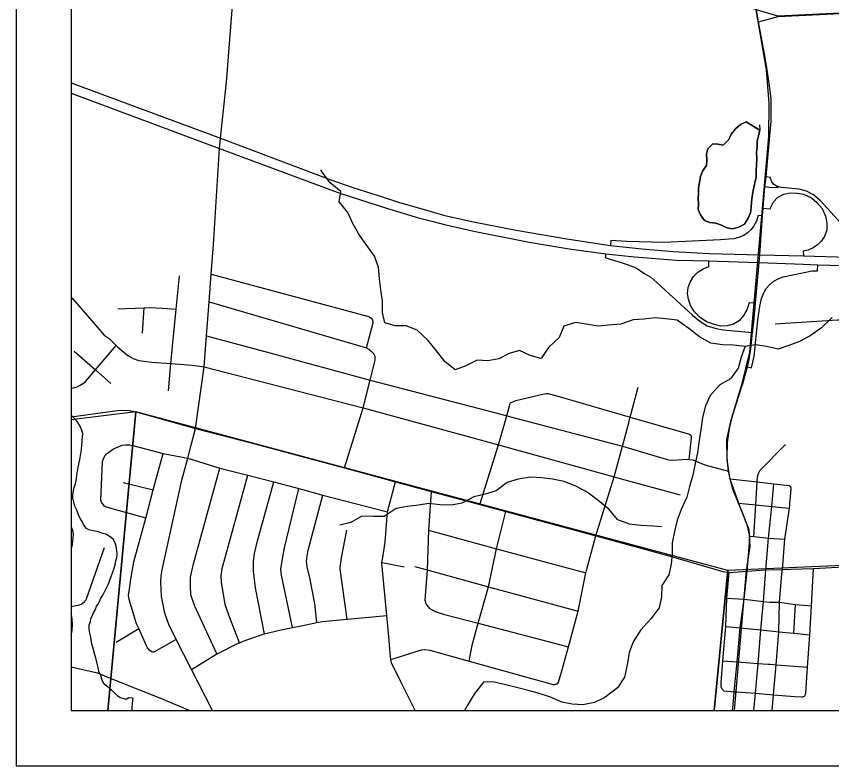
# Model space of a CAD drawing. Extents: x 0 to 34, y 0 to 22.
# Drawn here: x 2 to 3.482, y 14 to 15.362 of the extents above; entities that cross this region are included whole.
import ezdxf

# ---------------------------------------------------------------- set-up
doc = ezdxf.new("R2010")
doc.units = 0
for name, color, linetype in [('Default', 7, 'Continuous'), ('GM_X_City_Street', 7, 'Continuous'), ('GM_X_County_Road', 7, 'Continuous'), ('GM_X_Interchange_Ramps', 7, 'Continuous'), ('GM_X_Interstate_Route', 7, 'Continuous'), ('GM_X_Minor_Lake', 7, 'Continuous'), ('GM_X_Minor_River', 7, 'Continuous'), ('GM_X_Rail_Line', 7, 'Continuous'), ('GM_X_State_Route', 7, 'Continuous'), ('GM_X_Township_Road', 7, 'Continuous'), ('SH_Cut_Line', 7, 'Continuous'), ('SH_Data', 7, 'Continuous')]:
    doc.layers.add(name, color=color, linetype=linetype)

msp = doc.modelspace()

# ---------------------------------------------------------------- linework, layer by layer
at = {"layer": 'Default'}
for points in [[(2.1, 14.6286), (2.1, 14.1), (2.1661, 14.1), (2.2171, 14.6432)], [(2.1661, 14.1), (3.269, 14.1), (3.2937, 14.3547), (2.2171, 14.6432)], [(3.269, 14.1), (4.2792, 14.1), (4.3078, 14.3989), (3.2937, 14.3547)]]:
    msp.add_lwpolyline(points, close=True, dxfattribs=at)
at = {"layer": 'GM_X_City_Street'}
for p, q in [((2.1, 14.8473), (2.1021, 14.8491)), ((2.2296, 14.7861), (2.2326, 14.832)), ((2.1944, 14.5149), (2.2491, 14.5014)), ((3.4136, 14.2408), (3.4169, 14.293)), ((2.1817, 14.2245), (2.2225, 14.249)), ((2.8231, 14.1901), (2.8288, 14.2192))]:
    msp.add_line(p, q, dxfattribs=at)
for points in [[(2.3819, 15.2419), (2.3955, 15.4127), (2.4148, 15.6422)], [(2.3569, 14.1), (2.3187, 14.175), (2.2908, 14.2296), (2.2771, 14.2566), (2.2698, 14.2769), (2.2639, 14.3072), (2.2628, 14.3342), (2.2631, 14.3448), (2.265, 14.3558), (2.2697, 14.3754), (2.301, 14.5191), (2.3118, 14.5589), (2.3182, 14.5823), (2.3256, 14.6127), (2.3415, 14.7249), (2.3458, 14.7814), (2.3506, 14.8432), (2.3544, 14.8933), (2.3585, 14.9472), (2.3693, 15.1217), (2.3713, 15.1405), (2.3819, 15.2419)], [(2.2764, 14.6813), (2.2812, 14.7306), (2.2907, 14.8298), (2.2965, 14.8901)], [(2.3544, 14.8933), (2.6384, 14.817), (2.6414, 14.8159), (2.6436, 14.8146), (2.6465, 14.8125), (2.6477, 14.8104)], [(2.1, 14.8515), (2.1021, 14.8491), (2.1597, 14.7821), (2.169, 14.7761), (2.1816, 14.7633), (2.1844, 14.7604), (2.2025, 14.7454), (2.2126, 14.7398), (2.2227, 14.7361), (2.2465, 14.7331), (2.2812, 14.7306), (2.3203, 14.7278), (2.3415, 14.7249)], [(2.3506, 14.8432), (2.6364, 14.7591), (2.6409, 14.7569), (2.6452, 14.7535), (2.6504, 14.7479)], [(2.1843, 14.83), (2.2162, 14.8313), (2.2326, 14.832), (2.2424, 14.8324), (2.2659, 14.8317), (2.2907, 14.8298)], [(2.6364, 14.7591), (2.6486, 14.8046), (2.6487, 14.8053), (2.6486, 14.806), (2.6477, 14.8104)], [(3.3798, 14.8027), (3.4928, 14.8101), (3.4994, 14.8105), (3.5085, 14.8097), (3.5164, 14.8075), (3.5293, 14.801)], [(2.3458, 14.7814), (2.4609, 14.7502), (2.6432, 14.7006), (2.8857, 14.6373), (2.8915, 14.6358), (3.1021, 14.5808), (3.1817, 14.5569), (3.186, 14.5558), (3.1915, 14.5553), (3.2202, 14.5569), (3.2231, 14.5566), (3.2302, 14.5555), (3.2515, 14.547), (3.2946, 14.5355)], [(2.1, 14.6862), (2.1038, 14.6867), (2.1105, 14.6886), (2.1159, 14.6914), (2.1222, 14.6953), (2.1256, 14.6983), (2.1437, 14.7193), (2.1816, 14.7633)], [(2.1049, 14.7533), (2.1437, 14.7193), (2.1718, 14.6947)], [(2.5964, 14.541), (2.6307, 14.6505), (2.6432, 14.7006), (2.6522, 14.7368), (2.6525, 14.7397), (2.6523, 14.7427), (2.6504, 14.7479)], [(2.3415, 14.7249), (2.6307, 14.6505), (2.8767, 14.5828), (3.0872, 14.5249), (3.0996, 14.5215), (3.207, 14.4919)], [(2.8996, 14.6599), (2.9082, 14.6637), (2.9573, 14.6753), (2.9634, 14.6766), (2.9665, 14.6765), (2.9826, 14.6723), (3.1162, 14.6335), (3.2239, 14.6022), (3.2259, 14.6015), (3.2272, 14.6005)], [(3.1134, 14.6229), (3.1151, 14.6292), (3.1162, 14.6335), (3.1306, 14.6876)], [(2.843, 14.4744), (2.8767, 14.5828), (2.8915, 14.6358), (2.8979, 14.6583), (2.8987, 14.6593), (2.8996, 14.6599)], [(2.992, 14.1722), (3.0039, 14.2159), (3.0214, 14.2806), (3.0355, 14.3505), (3.0534, 14.4177), (3.0872, 14.5249), (3.1021, 14.5808), (3.1134, 14.6229)], [(3.2231, 14.5566), (3.2277, 14.5952), (3.2277, 14.5978), (3.2272, 14.6005)], [(2.2352, 14.4499), (2.1657, 14.4689), (2.1623, 14.4703), (2.1604, 14.4715), (2.1579, 14.4746), (2.1548, 14.4791), (2.1536, 14.4827), (2.1568, 14.5525), (2.1589, 14.5593), (2.1617, 14.5637), (2.1641, 14.5668), (2.1765, 14.5755), (2.1926, 14.5823), (2.1991, 14.5832), (2.2063, 14.5832), (2.212, 14.5821), (2.2669, 14.5675), (2.3118, 14.5589), (2.3701, 14.5409), (2.4211, 14.5277), (2.4682, 14.5156), (2.5138, 14.5038), (2.5205, 14.5021), (2.5572, 14.4915), (2.675, 14.4611)], [(3.341, 14.4167), (3.3442, 14.4739), (3.3469, 14.5156), (3.347, 14.5179), (3.3474, 14.5246), (3.3492, 14.531), (3.3525, 14.537), (3.3982, 14.5837)], [(2.2908, 14.2296), (2.2499, 14.2063), (2.2487, 14.2063), (2.245, 14.2076), (2.2427, 14.2094), (2.2387, 14.2139), (2.237, 14.2167), (2.2225, 14.249), (2.2187, 14.2576), (2.2049, 14.3017), (2.2041, 14.3101), (2.205, 14.3165), (2.2083, 14.3392), (2.2138, 14.3706), (2.2352, 14.4499), (2.2491, 14.5014), (2.2669, 14.5675)], [(2.3644, 14.203), (2.3237, 14.2913), (2.3174, 14.3105), (2.3164, 14.3276), (2.3169, 14.3428), (2.3222, 14.3666), (2.3701, 14.5409)], [(2.4057, 14.2235), (2.3865, 14.2738), (2.3795, 14.293), (2.3731, 14.3335), (2.3727, 14.3453), (2.3743, 14.3582), (2.4211, 14.5277)], [(2.4513, 14.2398), (2.435, 14.3229), (2.4314, 14.3542), (2.4311, 14.3597), (2.4312, 14.3706), (2.4331, 14.3857), (2.4379, 14.4061), (2.4682, 14.5156)], [(2.7253, 14.1), (2.6987, 14.1533), (2.6823, 14.1868), (2.6811, 14.1928), (2.6801, 14.1979), (2.6771, 14.2341), (2.6734, 14.2732), (2.6646, 14.3681), (2.6648, 14.3694), (2.6665, 14.3783), (2.6704, 14.4059), (2.675, 14.4611), (2.6891, 14.516)], [(3.2976, 14.521), (3.3469, 14.5156), (3.3773, 14.5123), (3.4049, 14.5092), (3.4066, 14.5081), (3.4078, 14.5064)], [(2.5023, 14.2509), (2.482, 14.346), (2.4812, 14.3573), (2.4837, 14.3758), (2.4877, 14.3958), (2.5138, 14.5038)], [(2.7545, 14.4983), (2.7491, 14.4279), (2.7469, 14.356), (2.7426, 14.3009), (2.7453, 14.2932), (2.7495, 14.288), (2.7508, 14.2865), (2.7615, 14.2799), (2.7787, 14.2746), (2.8398, 14.2587), (3.0039, 14.2159)], [(3.3409, 14.1), (3.3437, 14.1315), (3.3485, 14.1858), (3.3538, 14.2467), (3.3584, 14.2985), (3.3627, 14.3559), (3.3678, 14.4136), (3.3736, 14.471), (3.3773, 14.5123)], [(3.3743, 14.1), (3.3768, 14.1289), (3.3815, 14.1834), (3.3866, 14.2435), (3.3877, 14.297), (3.3918, 14.3486), (3.3928, 14.3565), (3.3975, 14.4118), (3.4058, 14.4677), (3.4088, 14.5033), (3.4086, 14.5047), (3.4078, 14.5064)], [(2.5466, 14.2602), (2.5426, 14.2946), (2.5338, 14.3412), (2.5287, 14.3612), (2.5279, 14.3673), (2.5277, 14.371), (2.5289, 14.3805), (2.5308, 14.3915), (2.5572, 14.4915)], [(3.3131, 14.477), (3.3442, 14.4739), (3.3736, 14.471), (3.4058, 14.4677)], [(2.8288, 14.2192), (2.8398, 14.2587), (2.8585, 14.3253), (2.8731, 14.394), (2.89, 14.4618)], [(2.1, 14.4326), (2.1008, 14.4311), (2.102, 14.4272), (2.1026, 14.4244), (2.1031, 14.4203), (2.1023, 14.4079), (2.1015, 14.4019), (2.1, 14.3943), (2.1, 14.3942)], [(2.6015, 14.2665), (2.5885, 14.3571), (2.5885, 14.3593), (2.5891, 14.365), (2.5914, 14.3775), (2.6009, 14.4278)], [(2.7491, 14.4279), (2.8731, 14.394), (3.0355, 14.3505)], [(3.3334, 14.417), (3.341, 14.4167), (3.3678, 14.4136), (3.3975, 14.4118)], [(2.1, 14.2892), (2.1151, 14.2922), (2.1192, 14.2944), (2.1241, 14.2983), (2.1261, 14.3009), (2.1276, 14.3033), (2.1604, 14.3966)], [(2.6648, 14.3694), (2.6779, 14.3669), (2.7051, 14.3612)], [(2.7244, 14.3621), (2.7469, 14.356), (2.8585, 14.3253), (3.0214, 14.2806)], [(3.2846, 14.1376), (3.2832, 14.1393), (3.2821, 14.1419), (3.2816, 14.1438), (3.2813, 14.1463), (3.2814, 14.1514), (3.2847, 14.1904), (3.2901, 14.2529), (3.292, 14.3046), (3.2963, 14.3511)], [(3.433, 14.1262), (3.4338, 14.1272), (3.4344, 14.1284), (3.4348, 14.1298), (3.4351, 14.1315), (3.4384, 14.1792), (3.4424, 14.238), (3.4459, 14.2903), (3.4493, 14.3585)], [(3.292, 14.3046), (3.3234, 14.3023), (3.3584, 14.2985), (3.3702, 14.2974), (3.3877, 14.297), (3.4169, 14.293), (3.4459, 14.2903)], [(2.1, 14.2364), (2.1015, 14.2451), (2.1019, 14.2577), (2.1012, 14.2717), (2.1, 14.2766)], [(2.3187, 14.175), (2.3644, 14.203), (2.3661, 14.2041), (2.4012, 14.2217), (2.4057, 14.2235), (2.4127, 14.2263), (2.4488, 14.2392), (2.4513, 14.2398), (2.4786, 14.2463), (2.5023, 14.2509), (2.5179, 14.2539), (2.5466, 14.2602), (2.556, 14.2622), (2.6015, 14.2665), (2.6734, 14.2732)], [(3.2901, 14.2529), (3.3163, 14.2503), (3.3538, 14.2467), (3.3815, 14.244), (3.3866, 14.2435), (3.4136, 14.2408), (3.4424, 14.238)], [(2.6811, 14.1928), (2.7365, 14.2107), (2.7426, 14.2112), (2.7517, 14.21), (2.8231, 14.1901), (2.9758, 14.1475), (2.9785, 14.1475), (2.9817, 14.1481), (2.9846, 14.1499), (2.9858, 14.152), (2.992, 14.1722)], [(3.2847, 14.1904), (3.3104, 14.1885), (3.3485, 14.1858), (3.3661, 14.1845), (3.3705, 14.1842)], [(2.1, 14.1798), (2.1474, 14.1685), (2.1605, 14.1631), (2.1889, 14.152), (2.259, 14.1241), (2.3154, 14.1)], [(3.3705, 14.1842), (3.3815, 14.1834), (3.4384, 14.1792)], [(3.2846, 14.1376), (3.2854, 14.1367), (3.2864, 14.1362), (3.2872, 14.1359), (3.3052, 14.1345), (3.31, 14.1342), (3.3437, 14.1315), (3.3768, 14.1289), (3.4152, 14.1259), (3.4284, 14.1249), (3.4294, 14.1251), (3.4306, 14.1253), (3.433, 14.1262)]]:
    msp.add_lwpolyline(points, dxfattribs=at)
at = {"layer": 'GM_X_County_Road'}
msp.add_line((3.3494, 15.352), (3.3848, 15.3615), dxfattribs=at)
for points in [[(3.3848, 15.3615), (3.4978, 15.3669), (3.9249, 15.3983), (4.4077, 15.4283)], [(2.1, 14.6339), (2.1839, 14.6452), (2.1952, 14.6459), (2.2053, 14.6454), (2.2125, 14.6445), (2.2181, 14.6433), (2.3256, 14.6127)], [(2.3256, 14.6127), (2.4269, 14.5869), (2.5242, 14.5604), (2.5964, 14.541), (2.6891, 14.516), (2.7545, 14.4983), (2.843, 14.4744), (2.89, 14.4618), (3.0534, 14.4177), (3.1886, 14.3809), (3.2843, 14.3529), (3.2963, 14.3511), (3.3286, 14.3536)], [(3.3286, 14.3536), (3.3627, 14.3559), (3.3928, 14.3565), (3.4077, 14.3569), (3.4493, 14.3585), (3.5583, 14.3643), (3.7139, 14.3721)]]:
    msp.add_lwpolyline(points, dxfattribs=at)
at = {"layer": 'GM_X_Interchange_Ramps'}
for points in [[(3.3843, 15.0524), (3.3829, 15.0527), (3.3769, 15.0566), (3.3736, 15.0609), (3.3713, 15.0672), (3.3713, 15.069), (3.3631, 15.0698)], [(3.3843, 15.0524), (3.3838, 15.0502), (3.3684, 15.0509), (3.361, 15.0517)], [(3.4339, 15.0449), (3.423, 15.0476), (3.3904, 15.0508), (3.3843, 15.0524)], [(3.3581, 15.0132), (3.3703, 15.0121), (3.3715, 15.0152), (3.3768, 15.0249), (3.3839, 15.0327), (3.3954, 15.0388), (3.4071, 15.041), (3.4196, 15.0406), (3.4312, 15.0385), (3.4457, 15.0316), (3.4553, 15.0237), (3.4649, 15.0125), (3.4711, 14.9986), (3.4733, 14.986), (3.4734, 14.9739), (3.4692, 14.9619), (3.4634, 14.9532), (3.4569, 14.9464), (3.4487, 14.9409), (3.4398, 14.9368), (3.4305, 14.9349), (3.431, 14.9265)], [(3.5922, 14.9215), (3.5928, 14.9326), (3.5865, 14.9339), (3.5723, 14.9377), (3.5575, 14.9423), (3.5425, 14.9487), (3.5271, 14.9592), (3.5122, 14.9714), (3.4618, 15.0267), (3.4496, 15.0371), (3.4369, 15.0441), (3.4339, 15.0449)], [(3.3565, 14.9992), (3.3488, 14.9997), (3.3455, 14.9893), (3.3411, 14.9809), (3.336, 14.9742), (3.3292, 14.9682), (3.3225, 14.9634), (3.3147, 14.9605), (3.3053, 14.9576), (3.2956, 14.9565), (3.2803, 14.9553), (3.1773, 14.9505), (3.1099, 14.9523), (3.0809, 14.9544), (3.0805, 14.9455)], [(3.0717, 14.9304), (3.0707, 14.9232), (3.0811, 14.92), (3.0961, 14.9157), (3.1125, 14.9104), (3.1267, 14.9044), (3.1411, 14.8953), (3.1533, 14.8876), (3.1646, 14.8778), (3.2293, 14.8187), (3.2359, 14.8132)], [(3.3437, 14.8402), (3.3325, 14.8408), (3.3279, 14.8285), (3.3219, 14.8182), (3.3142, 14.8086), (3.3037, 14.8026), (3.2925, 14.7995), (3.2804, 14.7989), (3.2675, 14.8023), (3.2549, 14.8068), (3.2432, 14.8147), (3.2328, 14.8246), (3.2258, 14.8362), (3.2219, 14.8479), (3.2204, 14.858), (3.2216, 14.8689), (3.2251, 14.8788), (3.2311, 14.8891), (3.2389, 14.8969), (3.249, 14.9028), (3.2593, 14.907), (3.259, 14.9172)], [(3.3293, 14.7246), (3.3365, 14.723), (3.3393, 14.7332), (3.3413, 14.7442), (3.3482, 14.8098), (3.3517, 14.8348), (3.3549, 14.8488), (3.3585, 14.8581), (3.3634, 14.8673), (3.3694, 14.8739), (3.3758, 14.8798), (3.3861, 14.8853), (3.3943, 14.8881), (3.4468, 14.8991), (3.4567, 14.8994), (3.4574, 14.9102)], [(3.2359, 14.8132), (3.2425, 14.8077), (3.2561, 14.7995), (3.2722, 14.7944), (3.2851, 14.7923), (3.3312, 14.7879), (3.3386, 14.7873)]]:
    msp.add_lwpolyline(points, dxfattribs=at)
at = {"layer": 'GM_X_Interstate_Route'}
for points in [[(2.1, 15.2408), (2.3713, 15.1405), (2.5717, 15.0646), (2.612, 15.0506), (2.6577, 15.0363), (2.6967, 15.0234), (2.7437, 15.0101), (2.7769, 15.0007), (2.8279, 14.9888), (2.9086, 14.9729), (3.0011, 14.9571), (3.0805, 14.9455), (3.1374, 14.9394), (3.1948, 14.9346), (3.2598, 14.931), (3.3518, 14.9284), (3.431, 14.9265), (3.5922, 14.9215)], [(2.1, 15.2222), (2.3693, 15.1217), (2.5882, 15.0405), (2.6728, 15.0133), (2.7309, 14.9958), (2.7577, 14.9889)], [(2.7577, 14.9889), (2.7808, 14.9831), (2.8318, 14.9712), (2.9323, 14.9514), (3.005, 14.9395), (3.0717, 14.9304), (3.1242, 14.9245), (3.2005, 14.9185), (3.259, 14.9172), (3.3479, 14.9143)], [(3.3479, 14.9143), (3.3508, 14.9143), (3.4303, 14.9112), (3.4574, 14.9102), (3.5916, 14.9064), (3.7829, 14.9019), (3.9498, 14.8967), (4.1011, 14.8889), (4.1801, 14.8832), (4.2729, 14.8761), (4.3482, 14.8665), (4.3513, 14.8661)]]:
    msp.add_lwpolyline(points, dxfattribs=at)
at = {"layer": 'GM_X_Minor_Lake'}
for points in [[(3.327, 15.1701), (3.3168, 15.1652), (3.3073, 15.1572), (3.2997, 15.1477), (3.2955, 15.1382), (3.2852, 15.1276), (3.2757, 15.1295), (3.2663, 15.1302), (3.2571, 15.1207), (3.2549, 15.1113), (3.2552, 15.1002), (3.2545, 15.0904), (3.2473, 15.0801), (3.2439, 15.0706), (3.242, 15.06), (3.2404, 15.0497), (3.2404, 15.0403), (3.2397, 15.0304), (3.2404, 15.0209), (3.2397, 15.0106), (3.2439, 15.0008), (3.2511, 14.9909), (3.2606, 14.9871), (3.2716, 14.9856), (3.2818, 14.9825), (3.2917, 14.9772), (3.302, 14.9757), (3.3137, 14.9784), (3.324, 14.9841), (3.3304, 14.9947), (3.3346, 15.0046), (3.3361, 15.0141), (3.3369, 15.0239), (3.338, 15.0342), (3.3395, 15.0452), (3.3426, 15.0589), (3.3452, 15.0695), (3.3452, 15.0816), (3.346, 15.0915), (3.3464, 15.1037), (3.3456, 15.1143), (3.3467, 15.1242), (3.3471, 15.1344), (3.3494, 15.1447), (3.3516, 15.1548)], [(3.3513, 15.1648), (3.3517, 15.1553), (3.3494, 15.1447), (3.3471, 15.1344), (3.3467, 15.1242), (3.3456, 15.1143), (3.3464, 15.1037), (3.346, 15.0915), (3.3452, 15.0816), (3.3452, 15.0695), (3.3426, 15.0589), (3.3395, 15.0452), (3.338, 15.0342), (3.3369, 15.0239), (3.3361, 15.0141), (3.3346, 15.0046), (3.3304, 14.9947), (3.324, 14.9841), (3.3137, 14.9784), (3.302, 14.9757), (3.2917, 14.9772), (3.2818, 14.9825), (3.2716, 14.9856), (3.2606, 14.9871), (3.2511, 14.9909), (3.2439, 15.0008), (3.2397, 15.0106), (3.2404, 15.0209), (3.2397, 15.0304), (3.2404, 15.0403), (3.2404, 15.0497), (3.242, 15.06), (3.2439, 15.0706), (3.2473, 15.0801), (3.2545, 15.0904), (3.2552, 15.1002), (3.2549, 15.1113), (3.2571, 15.1207), (3.2663, 15.1302), (3.2757, 15.1295), (3.2852, 15.1276), (3.2955, 15.1382), (3.2997, 15.1477), (3.3073, 15.1572), (3.3168, 15.1652), (3.327, 15.1701), (3.3521, 15.1545)], [(3.3516, 15.1548), (3.327, 15.1701)]]:
    msp.add_lwpolyline(points, dxfattribs=at)
at = {"layer": 'GM_X_Minor_River'}
for points in [[(3.4831, 14.8143), (3.4637, 14.7954), (3.4432, 14.7813), (3.4238, 14.7707), (3.4045, 14.7638), (3.3851, 14.7566), (3.3638, 14.7616), (3.3437, 14.7646), (3.3236, 14.7619), (3.3042, 14.7642), (3.2837, 14.7646), (3.2628, 14.768), (3.242, 14.7794), (3.2226, 14.7942), (3.2013, 14.8094), (3.1805, 14.8121), (3.1615, 14.8136), (3.141, 14.8117), (3.1212, 14.8102), (3.0988, 14.8026), (3.0768, 14.8003), (3.0578, 14.7984), (3.0362, 14.8026), (3.0168, 14.8056), (2.9952, 14.7984), (2.9872, 14.7783), (2.9678, 14.7597), (2.9542, 14.7399), (2.9341, 14.7456), (2.9151, 14.7547), (2.8961, 14.749), (2.8771, 14.7392), (2.857, 14.7354), (2.838, 14.7369), (2.8171, 14.7266), (2.7981, 14.7191), (2.7791, 14.7346), (2.764, 14.7536), (2.7484, 14.773), (2.7287, 14.7916), (2.7089, 14.7992), (2.6888, 14.7995), (2.6698, 14.8045), (2.6659, 14.8238), (2.6659, 14.844), (2.6628, 14.8645), (2.6605, 14.8846), (2.6582, 14.9059), (2.6512, 14.9256), (2.6361, 14.9469), (2.6225, 14.9658), (2.612, 14.9852), (2.6027, 15.0053), (2.5868, 15.0247), (2.5903, 15.0437), (2.5705, 15.0589), (2.5569, 15.0779), (2.5538, 15.0828)], [(3.3248, 14.7621), (3.3179, 14.7426), (3.3122, 14.7221), (3.2982, 14.7027), (3.2788, 14.6921), (3.2617, 14.6727), (3.253, 14.6537), (3.2477, 14.6325), (3.2442, 14.6112), (3.2412, 14.5907), (3.2382, 14.5691), (3.2344, 14.5493), (3.2298, 14.5277), (3.2241, 14.5072), (3.2192, 14.4878), (3.2089, 14.4654), (3.2017, 14.4461), (3.1968, 14.4256), (3.1926, 14.4047), (3.1922, 14.3857), (3.1907, 14.3659), (3.1861, 14.347), (3.1736, 14.3276), (3.1728, 14.3067), (3.1687, 14.287), (3.1535, 14.2669), (3.1353, 14.2471), (3.1216, 14.2251), (3.114, 14.2054), (3.1113, 14.186), (3.106, 14.1609), (3.0931, 14.1412), (3.0699, 14.1237), (3.051, 14.1146), (3.0301, 14.1104), (3.0107, 14.1116), (2.9917, 14.1154), (2.9712, 14.1245), (2.9485, 14.1317), (2.9287, 14.137), (2.9093, 14.142), (2.8691, 14.1518), (2.8501, 14.1526), (2.8334, 14.1317), (2.8201, 14.1101), (2.8151, 14.1)], [(2.2105, 14.1), (2.2109, 14.1062), (2.2114, 14.1126), (2.2119, 14.1183), (2.2123, 14.1229), (2.2047, 14.123), (2.1998, 14.1205), (2.1941, 14.1221), (2.1888, 14.1233), (2.1843, 14.1261), (2.1791, 14.1315), (2.1728, 14.137), (2.1646, 14.1447), (2.1597, 14.1483), (2.1568, 14.1537), (2.1532, 14.1648), (2.1503, 14.1713), (2.1489, 14.1782), (2.1479, 14.1831), (2.1443, 14.1957), (2.1426, 14.2015), (2.139, 14.2152), (2.1376, 14.221), (2.1352, 14.2336), (2.1335, 14.2408), (2.1325, 14.2481), (2.1327, 14.2561), (2.1347, 14.2621), (2.1355, 14.2667), (2.1387, 14.2734), (2.1403, 14.278), (2.1438, 14.2836), (2.1459, 14.2897), (2.1494, 14.2941), (2.1538, 14.3047), (2.1573, 14.3096), (2.1601, 14.316), (2.1676, 14.3303), (2.1724, 14.3439), (2.1756, 14.3522), (2.1772, 14.3571), (2.1797, 14.365), (2.181, 14.3726), (2.1826, 14.3779), (2.1835, 14.3847), (2.1828, 14.3905), (2.1815, 14.3992), (2.1794, 14.4061), (2.1761, 14.4119), (2.1704, 14.4158), (2.1626, 14.4209), (2.1573, 14.4222), (2.1494, 14.425), (2.1433, 14.4259), (2.132, 14.4284), (2.1275, 14.4311), (2.1227, 14.4369), (2.1201, 14.4423), (2.1168, 14.4485), (2.1139, 14.4542), (2.1103, 14.4642), (2.1067, 14.4715), (2.1045, 14.4791), (2.1028, 14.4868), (2.1025, 14.4917), (2.1038, 14.5001), (2.1054, 14.5054), (2.1075, 14.5129), (2.1087, 14.5178), (2.1096, 14.5224), (2.1109, 14.5322), (2.1118, 14.5376), (2.1127, 14.5425), (2.1148, 14.5531), (2.116, 14.5592), (2.1169, 14.5645), (2.1177, 14.569), (2.1187, 14.5762), (2.1191, 14.5811), (2.1197, 14.5903), (2.1206, 14.5967), (2.1207, 14.6036), (2.1186, 14.6112), (2.1161, 14.617), (2.1109, 14.6254), (2.105, 14.6316), (2.1, 14.6368)], [(3.1731, 14.4342), (3.158, 14.4351), (3.1356, 14.4362), (3.1151, 14.4388), (3.0935, 14.4468), (3.0772, 14.4662), (3.0578, 14.4821), (3.0377, 14.4969), (3.0183, 14.5076), (2.9959, 14.5167), (2.9747, 14.5209), (2.9549, 14.5231), (2.9348, 14.5243), (2.9124, 14.5205), (2.8927, 14.5144), (2.8722, 14.4996), (2.8524, 14.4935), (2.8319, 14.4886), (2.8099, 14.4772), (2.7909, 14.4734), (2.77, 14.4738), (2.7499, 14.4764), (2.7309, 14.4734), (2.7108, 14.4707), (2.6907, 14.4673), (2.6687, 14.4529), (2.6496, 14.4529), (2.6279, 14.4533), (2.6081, 14.4419), (2.5883, 14.4373)]]:
    msp.add_lwpolyline(points, dxfattribs=at)
at = {"layer": 'GM_X_Rail_Line'}
msp.add_lwpolyline([(3.3444, 15.3738), (3.363, 15.2647), (3.3684, 15.204), (3.3673, 15.1436), (3.3329, 14.7516), (3.3187, 14.6921), (3.2982, 14.6255), (3.2913, 14.593), (3.292, 14.5555), (3.2969, 14.5231), (3.3153, 14.4703), (3.3316, 14.4294), (3.3333, 14.3984), (3.3271, 14.3547), (3.3051, 14.1)], dxfattribs=at)
at = {"layer": 'GM_X_State_Route'}
for p, q in [((3.3726, 15.1833), (3.3726, 15.2112)), ((3.3631, 15.0698), (3.3658, 15.0982)), ((3.307, 14.6507), (3.3187, 14.6876))]:
    msp.add_line(p, q, dxfattribs=at)
for points in [[(3.3643, 15.2681), (3.3612, 15.2869), (3.3494, 15.352), (3.3457, 15.3727)], [(3.3726, 15.2112), (3.3695, 15.2362), (3.3643, 15.2681)], [(3.3658, 15.0982), (3.3726, 15.1711), (3.3726, 15.1833)], [(3.3437, 14.8402), (3.3508, 14.9143), (3.3518, 14.9284), (3.3565, 14.9992), (3.3581, 15.0132), (3.361, 15.0517), (3.3631, 15.0698)], [(3.3187, 14.6876), (3.3196, 14.6904), (3.3278, 14.7179), (3.3293, 14.7246), (3.3323, 14.738), (3.3355, 14.7577), (3.3386, 14.7873), (3.3407, 14.8062), (3.3437, 14.8402)], [(3.3313, 14.4275), (3.3296, 14.4359), (3.3204, 14.4599), (3.3131, 14.477), (3.3026, 14.5023), (3.2976, 14.521), (3.2946, 14.5355), (3.2926, 14.5589), (3.2928, 14.587), (3.2965, 14.6127), (3.3029, 14.6378), (3.307, 14.6507)], [(3.3286, 14.3536), (3.3324, 14.3967), (3.3334, 14.417), (3.3313, 14.4275)], [(3.3043, 14.1254), (3.3052, 14.1345), (3.3104, 14.1885), (3.3163, 14.2503), (3.3234, 14.3023), (3.3286, 14.3536)], [(3.3021, 14.1), (3.3024, 14.1053), (3.3043, 14.1254)]]:
    msp.add_lwpolyline(points, dxfattribs=at)
at = {"layer": 'GM_X_Township_Road'}
msp.add_lwpolyline([(3.4976, 15.3675), (3.3845, 15.362), (3.3455, 15.3733), (2.5606, 15.599), (2.4145, 15.6427), (2.3082, 15.6745), (2.1, 15.6427), (2.1, 14.1), (5.2869, 14.1)], dxfattribs=at)
at = {"layer": 'SH_Cut_Line'}
msp.add_lwpolyline([(3.4976, 15.3675), (3.3845, 15.362), (3.3455, 15.3733), (2.5606, 15.599), (2.4145, 15.6427), (2.3082, 15.6745), (2.1, 15.6427), (2.1, 14.1), (8.9, 14.1)], dxfattribs=at)
at = {"layer": 'SH_Data'}
for p, q in [((2, 21), (2, 14)), ((2.1, 20.9), (2.1, 14.1)), ((2.1, 14.1), (8.9, 14.1)), ((2.1, 14.1), (2.1, 14.1)), ((2, 14), (9, 14))]:
    msp.add_line(p, q, dxfattribs=at)

doc.saveas('drawing.dxf')
